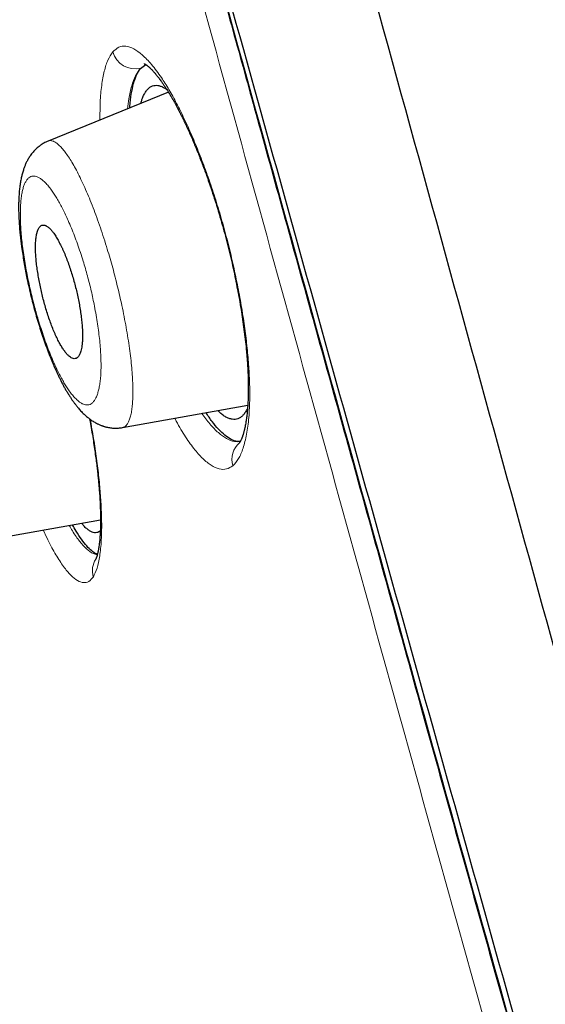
# Model space of a CAD drawing. Header units: millimetres. Extents: x 8 to 473, y 11 to 654.
# Tile 482 of 656: x 38 to 45, y 593 to 605. Entities that reach past the tile are written whole.
import ezdxf

# ---------------------------------------------------------------- set-up
doc = ezdxf.new("R2010")
doc.units = ezdxf.units.MM

msp = doc.modelspace()

# ---------------------------------------------------------------- linework, layer by layer
at = {"color": 7, "linetype": 'Continuous', "lineweight": 30}
for p, q in [((39.503, 604.814), (39.569, 604.866)), ((39.867, 604.504), (38.291, 603.862)), ((39.264, 600.108), (40.907, 600.403)), ((37.457, 598.628), (38.977, 598.9))]:
    msp.add_line(p, q, dxfattribs=at)
at = {"color": 8, "linetype": 'Continuous', "lineweight": 0}
for centre, radius, start, end in [((39.433, 605.115), 0.308, 196.194, 282.9998), ((40.987, 599.693), 0.287, 131.1141, 196.9419), ((39.155, 598.235), 0.284, 148.0827, 196.5554)]:
    msp.add_arc(centre, radius, start, end, dxfattribs=at)
at = {"color": 7, "linetype": 'Continuous', "lineweight": 30}
for points, knots in [([(58.202, 549.534), (57.862, 550.765), (57.187, 553.215), (56.139, 556.983), (55.088, 560.759), (54.032, 564.542), (52.868, 568.714), (51.593, 573.274), (50.21, 578.215), (48.669, 583.733), (46.969, 589.828), (45.117, 596.52), (43.263, 603.229), (41.411, 609.963), (39.868, 615.576), (38.639, 620.061), (37.715, 623.426), (36.794, 626.774), (35.881, 630.076), (35.038, 633.107), (34.275, 635.821), (33.602, 638.184), (32.993, 640.272), (32.461, 642.066), (31.999, 643.602), (31.535, 645.132), (31.094, 646.569), (30.691, 647.844), (30.372, 648.832), (30.132, 649.566), (29.971, 650.039), (29.877, 650.276), (29.854, 650.284), (29.843, 650.289)], [0, 0, 0, 0, 0.029391, 0.058493, 0.087392, 0.116132, 0.144774, 0.182186, 0.219469, 0.256616, 0.307044, 0.357403, 0.40799, 0.458823, 0.509908, 0.535608, 0.561495, 0.587604, 0.613988, 0.640698, 0.66321, 0.685981, 0.708765, 0.731267, 0.753498, 0.775519, 0.808251, 0.840746, 0.873094, 0.905384, 0.937655, 0.969811, 1, 1, 1, 1]), ([(56.468, 549.593), (56.192, 550.582), (55.641, 552.56), (54.786, 555.601), (53.922, 558.667), (53.05, 561.756), (52.173, 564.856), (51.127, 568.556), (49.911, 572.857), (48.524, 577.755), (47.079, 582.872), (45.573, 588.207), (44.013, 593.764), (42.455, 599.323), (40.901, 604.885), (39.353, 610.443), (38.069, 615.059), (37.052, 618.733), (36.292, 621.473), (35.541, 624.188), (34.799, 626.865), (34.074, 629.482), (33.431, 631.798), (32.87, 633.805), (32.389, 635.517), (31.939, 637.105), (31.477, 638.708), (31.022, 640.264), (30.588, 641.738), (30.184, 643.096), (29.816, 644.324), (29.486, 645.407), (29.208, 646.299), (28.981, 647.021), (28.788, 647.633), (28.642, 648.078), (28.554, 648.31), (28.52, 648.358), (28.517, 648.333), (28.516, 648.33)], [0, 0, 0, 0, 0.024071, 0.048104, 0.072112, 0.096094, 0.120057, 0.14401, 0.181625, 0.219217, 0.256778, 0.299411, 0.342024, 0.384667, 0.42736, 0.470092, 0.512863, 0.534269, 0.555696, 0.577149, 0.598626, 0.62013, 0.641658, 0.657824, 0.674003, 0.690188, 0.706369, 0.72792, 0.749445, 0.770942, 0.7967, 0.822431, 0.848155, 0.873874, 0.899589, 0.931721, 0.963814, 0.995862, 1, 1, 1, 1]), ([(39.25, 610.586), (39.287, 610.449), (39.401, 610.04), (39.59, 609.358), (39.842, 608.447), (40.121, 607.442), (40.426, 606.344), (40.731, 605.246), (41.055, 604.077), (41.399, 602.838), (41.763, 601.529), (42.127, 600.22), (42.492, 598.91), (42.857, 597.6), (43.282, 596.072), (43.769, 594.326), (44.318, 592.361), (44.867, 590.397), (45.289, 588.895), (45.58, 587.857), (45.742, 587.28), (45.905, 586.702), (46.07, 586.117), (46.237, 585.523), (46.375, 585.033), (46.482, 584.653), (46.557, 584.388), (46.63, 584.128), (46.701, 583.875), (46.77, 583.629), (46.837, 583.394), (46.9, 583.169), (46.96, 582.954), (47.02, 582.741), (47.081, 582.527), (47.159, 582.248), (47.258, 581.9), (47.376, 581.481), (47.497, 581.051), (47.612, 580.643), (47.72, 580.259), (47.807, 579.951), (47.861, 579.761), (47.881, 579.691)], [0, 0, 0, 0, 0.013305, 0.039876, 0.066446, 0.102031, 0.137616, 0.173202, 0.208787, 0.25115, 0.293513, 0.335876, 0.378239, 0.420601, 0.462963, 0.526504, 0.590046, 0.653588, 0.717128, 0.735766, 0.754403, 0.773051, 0.79194, 0.811172, 0.830747, 0.839467, 0.848082, 0.856482, 0.864667, 0.872636, 0.880391, 0.887504, 0.894427, 0.901248, 0.90817, 0.9152, 0.928395, 0.941953, 0.955862, 0.970105, 0.98153, 0.993162, 1, 1, 1, 1]), ([(39.549, 604.877), (39.549, 604.877), (39.548, 604.877), (39.549, 604.877), (39.553, 604.875), (39.558, 604.872), (39.562, 604.87), (39.564, 604.869), (39.567, 604.867), (39.571, 604.864), (39.576, 604.861), (39.581, 604.857), (39.587, 604.853), (39.594, 604.847), (39.601, 604.841), (39.608, 604.836), (39.613, 604.831), (39.617, 604.827), (39.622, 604.823), (39.626, 604.819), (39.633, 604.813), (39.642, 604.804), (39.654, 604.791), (39.667, 604.778), (39.679, 604.764), (39.691, 604.75), (39.703, 604.736), (39.72, 604.716), (39.744, 604.685), (39.772, 604.647), (39.799, 604.609), (39.823, 604.574), (39.847, 604.537), (39.871, 604.497), (39.895, 604.458), (39.917, 604.421), (39.936, 604.387), (39.954, 604.354), (39.972, 604.32), (39.992, 604.283), (40.014, 604.241), (40.038, 604.194), (40.064, 604.142), (40.092, 604.083), (40.122, 604.018), (40.153, 603.949), (40.183, 603.88), (40.21, 603.816), (40.234, 603.759), (40.253, 603.712), (40.268, 603.674), (40.279, 603.645), (40.289, 603.62), (40.303, 603.585), (40.321, 603.536), (40.347, 603.468), (40.375, 603.389), (40.407, 603.299), (40.438, 603.207), (40.469, 603.113), (40.499, 603.019), (40.528, 602.921), (40.558, 602.821), (40.59, 602.707), (40.624, 602.579), (40.66, 602.437), (40.693, 602.297), (40.724, 602.158), (40.753, 602.021), (40.779, 601.887), (40.803, 601.754), (40.825, 601.622), (40.845, 601.491), (40.862, 601.36), (40.878, 601.231), (40.889, 601.121), (40.897, 601.031), (40.902, 600.96), (40.907, 600.89), (40.91, 600.823), (40.912, 600.761), (40.913, 600.707), (40.914, 600.665), (40.914, 600.632), (40.914, 600.608), (40.914, 600.59), (40.914, 600.578), (40.914, 600.57), (40.914, 600.56), (40.913, 600.546), (40.913, 600.527), (40.912, 600.503), (40.911, 600.476), (40.91, 600.447), (40.908, 600.418), (40.907, 600.391), (40.904, 600.359), (40.901, 600.324), (40.898, 600.287), (40.894, 600.255), (40.89, 600.225), (40.886, 600.196), (40.881, 600.165), (40.876, 600.138), (40.871, 600.116), (40.868, 600.101), (40.865, 600.086), (40.861, 600.072), (40.857, 600.055), (40.852, 600.038), (40.848, 600.023), (40.844, 600.009), (40.84, 599.998), (40.836, 599.988), (40.832, 599.977), (40.828, 599.966), (40.823, 599.954), (40.818, 599.943), (40.813, 599.934), (40.81, 599.928), (40.807, 599.923), (40.805, 599.92), (40.803, 599.917), (40.801, 599.913), (40.799, 599.911), (40.798, 599.909), (40.797, 599.908), (40.797, 599.908), (40.797, 599.908)], [0, 0, 0, 0, 0.000358, 0.007453, 0.015323, 0.021716, 0.026999, 0.031114, 0.035117, 0.039363, 0.043186, 0.047394, 0.05199, 0.056975, 0.06212, 0.066497, 0.069827, 0.072383, 0.074429, 0.076977, 0.080126, 0.085451, 0.091918, 0.098604, 0.104859, 0.11068, 0.116067, 0.121019, 0.134321, 0.148091, 0.157513, 0.167345, 0.177228, 0.186966, 0.196467, 0.204996, 0.212391, 0.218776, 0.225752, 0.233321, 0.241486, 0.250419, 0.260035, 0.270486, 0.281771, 0.293842, 0.305322, 0.315568, 0.324579, 0.332356, 0.337602, 0.342088, 0.345814, 0.349216, 0.358041, 0.368202, 0.3797, 0.392535, 0.406706, 0.418777, 0.431674, 0.44519, 0.458663, 0.472037, 0.490873, 0.509528, 0.528008, 0.546315, 0.564447, 0.582403, 0.600204, 0.61818, 0.636427, 0.654942, 0.673716, 0.692744, 0.70373, 0.714797, 0.725944, 0.737168, 0.747661, 0.756781, 0.76453, 0.769859, 0.774267, 0.777755, 0.77938, 0.780695, 0.782448, 0.785101, 0.788735, 0.793304, 0.798808, 0.804867, 0.810726, 0.816362, 0.821777, 0.830894, 0.839305, 0.847059, 0.854177, 0.861108, 0.8693, 0.878444, 0.883647, 0.888212, 0.892417, 0.897265, 0.902844, 0.909111, 0.915147, 0.920146, 0.924636, 0.928928, 0.934005, 0.939934, 0.946122, 0.953886, 0.960406, 0.966025, 0.969975, 0.97377, 0.978797, 0.983568, 0.988248, 0.992516, 0.996401, 1, 1, 1, 1]), ([(39.362, 604.298), (39.362, 604.304), (39.365, 604.372), (39.38, 604.481), (39.409, 604.621), (39.449, 604.736), (39.485, 604.788), (39.503, 604.814)], [0, 0, 0, 0, 0.024095, 0.258873, 0.499894, 0.746995, 1, 1, 1, 1]), ([(39.504, 604.356), (39.51, 604.374), (39.521, 604.412), (39.542, 604.462), (39.567, 604.506), (39.594, 604.541), (39.624, 604.568), (39.657, 604.585), (39.692, 604.593), (39.73, 604.592), (39.769, 604.581), (39.808, 604.563), (39.835, 604.545), (39.846, 604.537)], [0, 0, 0, 0, 0.079869, 0.173952, 0.267998, 0.361977, 0.455875, 0.549693, 0.643481, 0.737293, 0.831145, 0.925044, 1, 1, 1, 1]), ([(38.291, 603.862), (38.281, 603.858), (38.261, 603.849), (38.236, 603.836), (38.215, 603.823), (38.198, 603.812), (38.18, 603.799), (38.16, 603.784), (38.139, 603.766), (38.121, 603.748), (38.102, 603.729), (38.083, 603.706), (38.06, 603.676), (38.036, 603.64), (38.014, 603.6), (37.995, 603.561), (37.979, 603.522), (37.964, 603.478), (37.95, 603.431), (37.937, 603.377), (37.927, 603.321), (37.917, 603.258), (37.911, 603.193), (37.907, 603.129), (37.904, 603.07), (37.904, 603.025), (37.903, 602.99), (37.904, 602.96), (37.904, 602.925), (37.906, 602.886), (37.907, 602.845), (37.91, 602.805), (37.912, 602.77), (37.914, 602.739), (37.916, 602.713), (37.918, 602.69), (37.92, 602.669), (37.923, 602.645), (37.926, 602.617), (37.929, 602.583), (37.934, 602.543), (37.94, 602.498), (37.949, 602.433), (37.961, 602.352), (37.977, 602.255), (37.994, 602.159), (38.015, 602.055), (38.039, 601.943), (38.067, 601.824), (38.096, 601.709), (38.127, 601.597), (38.159, 601.489), (38.191, 601.384), (38.226, 601.281), (38.262, 601.178), (38.294, 601.094), (38.32, 601.028), (38.338, 600.983), (38.355, 600.942), (38.37, 600.907), (38.383, 600.878), (38.396, 600.849), (38.411, 600.818), (38.428, 600.782), (38.447, 600.743), (38.467, 600.703), (38.488, 600.663), (38.509, 600.624), (38.533, 600.583), (38.557, 600.544), (38.581, 600.506), (38.603, 600.472), (38.626, 600.441), (38.65, 600.408), (38.674, 600.378), (38.697, 600.352), (38.717, 600.328), (38.739, 600.306), (38.761, 600.283), (38.783, 600.264), (38.802, 600.248), (38.819, 600.234), (38.836, 600.22), (38.856, 600.206), (38.878, 600.191), (38.899, 600.178), (38.916, 600.169), (38.929, 600.162), (38.943, 600.155), (38.959, 600.148), (38.976, 600.14), (38.992, 600.134), (39.005, 600.13), (39.017, 600.126), (39.031, 600.121), (39.048, 600.117), (39.069, 600.112), (39.094, 600.107), (39.12, 600.103), (39.143, 600.101), (39.162, 600.101), (39.178, 600.1), (39.194, 600.101), (39.214, 600.102), (39.238, 600.104), (39.255, 600.107), (39.264, 600.108)], [0, 0, 0, 0, 0.007721, 0.014401, 0.020006, 0.024511, 0.028063, 0.03573, 0.041957, 0.048013, 0.054419, 0.061778, 0.070243, 0.083562, 0.09585, 0.107224, 0.118791, 0.130946, 0.146834, 0.159991, 0.177484, 0.194775, 0.21211, 0.2293, 0.243433, 0.255726, 0.261904, 0.268766, 0.276676, 0.285635, 0.29564, 0.304036, 0.311619, 0.318165, 0.323677, 0.328155, 0.332472, 0.337154, 0.342943, 0.349838, 0.357839, 0.366942, 0.376703, 0.395759, 0.414309, 0.432357, 0.449906, 0.472541, 0.494465, 0.515893, 0.536845, 0.557312, 0.577305, 0.597421, 0.618284, 0.639907, 0.650347, 0.660676, 0.669837, 0.677726, 0.684622, 0.690586, 0.698213, 0.70677, 0.716718, 0.726964, 0.737395, 0.748016, 0.758807, 0.771672, 0.783068, 0.793229, 0.803375, 0.814151, 0.826298, 0.835246, 0.843041, 0.851682, 0.860712, 0.869172, 0.876915, 0.881649, 0.887524, 0.894721, 0.902, 0.908692, 0.91409, 0.917366, 0.920873, 0.925381, 0.930663, 0.935059, 0.938238, 0.941053, 0.944604, 0.948929, 0.954061, 0.96005, 0.966728, 0.972539, 0.976769, 0.979966, 0.983386, 0.987879, 0.993426, 1, 1, 1, 1]), ([(38.656, 601.014), (38.665, 601.019), (38.682, 601.029), (38.703, 601.062), (38.718, 601.101), (38.728, 601.142), (38.734, 601.18), (38.739, 601.223), (38.741, 601.27), (38.742, 601.326), (38.74, 601.393), (38.734, 601.471), (38.725, 601.551), (38.714, 601.634), (38.7, 601.717), (38.684, 601.8), (38.666, 601.883), (38.646, 601.965), (38.623, 602.048), (38.599, 602.13), (38.572, 602.211), (38.544, 602.29), (38.515, 602.365), (38.49, 602.425), (38.469, 602.47), (38.453, 602.502), (38.437, 602.533), (38.416, 602.573), (38.389, 602.619), (38.365, 602.654), (38.348, 602.676), (38.339, 602.687), (38.331, 602.697), (38.322, 602.706), (38.313, 602.715), (38.302, 602.726), (38.287, 602.738), (38.269, 602.75), (38.256, 602.756), (38.246, 602.759), (38.241, 602.761), (38.235, 602.762), (38.23, 602.762), (38.224, 602.762), (38.219, 602.761), (38.213, 602.76), (38.204, 602.757), (38.192, 602.75), (38.179, 602.737), (38.169, 602.722), (38.161, 602.707), (38.155, 602.692), (38.151, 602.682), (38.149, 602.676), (38.148, 602.673), (38.147, 602.671), (38.147, 602.669), (38.146, 602.667), (38.146, 602.665), (38.143, 602.656), (38.139, 602.638), (38.134, 602.61), (38.13, 602.58), (38.128, 602.55), (38.126, 602.518), (38.125, 602.486), (38.125, 602.441), (38.127, 602.381), (38.133, 602.303), (38.142, 602.223), (38.154, 602.14), (38.168, 602.057), (38.184, 601.974), (38.202, 601.891), (38.221, 601.809), (38.244, 601.726), (38.268, 601.643), (38.294, 601.561), (38.322, 601.482), (38.351, 601.407), (38.376, 601.348), (38.396, 601.303), (38.412, 601.27), (38.427, 601.239), (38.442, 601.211), (38.457, 601.185), (38.471, 601.161), (38.486, 601.139), (38.5, 601.118), (38.515, 601.098), (38.53, 601.079), (38.545, 601.063), (38.562, 601.046), (38.583, 601.029), (38.607, 601.016), (38.632, 601.009), (38.648, 601.012), (38.656, 601.014)], [0, 0, 0, 0, 0.020886, 0.041774, 0.062662, 0.075092, 0.087559, 0.100065, 0.11261, 0.125195, 0.142023, 0.158496, 0.174617, 0.190394, 0.205833, 0.22094, 0.235723, 0.25019, 0.265195, 0.280358, 0.295688, 0.311194, 0.326884, 0.342767, 0.350786, 0.358856, 0.366977, 0.375152, 0.391567, 0.408815, 0.413473, 0.418188, 0.422961, 0.427792, 0.43268, 0.437627, 0.447291, 0.457872, 0.469371, 0.472935, 0.476578, 0.480302, 0.484105, 0.487988, 0.49195, 0.495992, 0.500114, 0.513392, 0.525108, 0.535263, 0.543857, 0.550888, 0.556357, 0.557633, 0.558781, 0.559801, 0.560695, 0.56146, 0.562098, 0.562609, 0.572535, 0.582129, 0.591389, 0.600317, 0.608912, 0.617174, 0.625105, 0.641937, 0.658412, 0.674537, 0.690316, 0.705756, 0.720862, 0.735642, 0.750103, 0.765231, 0.780484, 0.79587, 0.811397, 0.827074, 0.842909, 0.850891, 0.858915, 0.866982, 0.875094, 0.88234, 0.889745, 0.897311, 0.905037, 0.912925, 0.920974, 0.929186, 0.937559, 0.950913, 0.965771, 0.982133, 1, 1, 1, 1]), ([(40.905, 600.364), (40.903, 600.359), (40.893, 600.336), (40.873, 600.304), (40.844, 600.267), (40.813, 600.24), (40.79, 600.229), (40.778, 600.224)], [0, 0, 0, 0, 0.06191, 0.29573, 0.529948, 0.764661, 1, 1, 1, 1]), ([(40.81, 599.929), (40.797, 599.927), (40.759, 599.923), (40.691, 599.949), (40.609, 600.002), (40.525, 600.082), (40.442, 600.181), (40.386, 600.264), (40.359, 600.304)], [0, 0, 0, 0, 0.1103992, 0.2997174, 0.4842371, 0.6639355, 0.838837, 1, 1, 1, 1]), ([(40.778, 600.224), (40.766, 600.221), (40.742, 600.214), (40.704, 600.215), (40.663, 600.226), (40.621, 600.245), (40.578, 600.274), (40.541, 600.303), (40.519, 600.325), (40.513, 600.332)], [0, 0, 0, 0, 0.15633, 0.312365, 0.46816, 0.623749, 0.779151, 0.934377, 1, 1, 1, 1]), ([(38.835, 600.221), (38.837, 600.209), (38.846, 600.161), (38.861, 600.074), (38.879, 599.964), (38.895, 599.858), (38.909, 599.759), (38.921, 599.668), (38.932, 599.585), (38.94, 599.508), (38.948, 599.437), (38.954, 599.369), (38.959, 599.31), (38.963, 599.26), (38.966, 599.22), (38.968, 599.186), (38.97, 599.154), (38.972, 599.119), (38.973, 599.078), (38.975, 599.033), (38.976, 598.983), (38.977, 598.932), (38.977, 598.878), (38.977, 598.823), (38.975, 598.767), (38.973, 598.719), (38.97, 598.681), (38.968, 598.653), (38.966, 598.629), (38.964, 598.607), (38.961, 598.587), (38.958, 598.563), (38.954, 598.536), (38.95, 598.509), (38.946, 598.489), (38.943, 598.475), (38.941, 598.465), (38.938, 598.455), (38.935, 598.445), (38.933, 598.434), (38.93, 598.425), (38.927, 598.417), (38.925, 598.41), (38.923, 598.405), (38.921, 598.4), (38.919, 598.394), (38.917, 598.39), (38.915, 598.387), (38.915, 598.386), (38.914, 598.386)], [0, 0, 0, 0, 0.012299, 0.050425, 0.091073, 0.129553, 0.165864, 0.200008, 0.23199, 0.261359, 0.289685, 0.317323, 0.344276, 0.363451, 0.381364, 0.396057, 0.4087, 0.424237, 0.443181, 0.465528, 0.488999, 0.514997, 0.542912, 0.572724, 0.604424, 0.638004, 0.658805, 0.676871, 0.69277, 0.708195, 0.723257, 0.738258, 0.762651, 0.787642, 0.809901, 0.820385, 0.830042, 0.841472, 0.8556, 0.868583, 0.882816, 0.895291, 0.905399, 0.915553, 0.927935, 0.942919, 0.960033, 0.979064, 1, 1, 1, 1]), ([(38.937, 598.45), (38.933, 598.451), (38.91, 598.455), (38.863, 598.489), (38.797, 598.552), (38.728, 598.641), (38.666, 598.734), (38.626, 598.807), (38.611, 598.835)], [0, 0, 0, 0, 0.041111, 0.257989, 0.469243, 0.674751, 0.87451, 1, 1, 1, 1]), ([(38.974, 598.757), (38.968, 598.751), (38.953, 598.739), (38.927, 598.73), (38.898, 598.729), (38.866, 598.738), (38.832, 598.756), (38.796, 598.783), (38.762, 598.816), (38.739, 598.844), (38.729, 598.856)], [0, 0, 0, 0, 0.102531, 0.235468, 0.368165, 0.500618, 0.632875, 0.764967, 0.896912, 1, 1, 1, 1])]:
    msp.add_open_spline(points, degree=3, knots=knots, dxfattribs=at)
at = {"color": 8, "linetype": 'Continuous', "lineweight": 0}
for points, knots in [([(56.088, 549.43), (55.807, 550.466), (55.246, 552.531), (54.358, 555.727), (53.454, 558.95), (52.535, 562.206), (51.4, 566.214), (50.046, 570.976), (48.48, 576.48), (46.919, 581.983), (45.364, 587.484), (43.824, 592.988), (42.296, 598.497), (40.774, 604.006), (39.263, 609.507), (38.015, 614.071), (37.026, 617.697), (36.287, 620.4), (35.554, 623.08), (34.828, 625.725), (34.117, 628.308), (33.484, 630.59), (32.932, 632.567), (32.458, 634.25), (32.013, 635.802), (31.557, 637.365), (31.104, 638.888), (30.667, 640.332), (30.259, 641.662), (29.887, 642.862), (29.554, 643.918), (29.276, 644.787), (29.048, 645.492), (28.854, 646.078), (28.705, 646.502), (28.61, 646.725), (28.567, 646.76), (28.566, 646.713), (28.565, 646.69)], [0, 0, 0, 0, 0.025271, 0.050346, 0.075374, 0.10043, 0.125558, 0.167467, 0.209328, 0.251153, 0.292949, 0.334745, 0.37655, 0.418397, 0.460239, 0.502006, 0.522864, 0.543733, 0.56466, 0.585667, 0.606667, 0.627627, 0.6434, 0.659229, 0.674917, 0.690507, 0.711359, 0.732342, 0.753313, 0.778317, 0.803351, 0.828495, 0.85353, 0.878405, 0.909341, 0.940221, 0.971121, 1, 1, 1, 1]), ([(43.222, 641.924), (43.429, 641.22), (43.842, 639.813), (44.561, 637.421), (45.328, 634.893), (46.139, 632.249), (46.976, 629.531), (47.831, 626.76), (48.7, 623.955), (49.868, 620.185), (51.338, 615.435), (53.103, 609.708), (54.865, 603.966), (56.623, 598.217), (58.369, 592.464), (60.101, 586.706), (61.828, 580.945), (63.36, 575.824), (64.698, 571.35), (65.842, 567.525), (66.981, 563.716), (68.114, 559.937), (69.24, 556.199), (69.977, 553.787), (70.345, 552.581)], [0, 0, 0, 0, 0.031233, 0.062471, 0.093713, 0.124957, 0.156205, 0.187455, 0.218706, 0.249958, 0.31246, 0.374963, 0.437468, 0.499977, 0.562484, 0.624991, 0.687498, 0.750002, 0.791673, 0.833342, 0.87501, 0.916677, 0.958341, 1, 1, 1, 1]), ([(39.258, 610.596), (39.418, 610.018), (40.191, 607.228), (41.591, 602.192), (43.45, 595.513), (45.319, 588.828), (46.804, 583.555), (47.663, 580.511), (47.893, 579.694)], [0, 0, 0, 0, 0.05641, 0.27236, 0.488386, 0.704502, 0.920713, 1, 1, 1, 1]), ([(38.97, 604.139), (38.97, 604.218), (38.97, 604.384), (38.99, 604.597), (39.024, 604.783), (39.072, 604.932), (39.115, 604.997), (39.137, 605.029)], [0, 0, 0, 0, 0.183638, 0.387167, 0.590986, 0.79522, 1, 1, 1, 1]), ([(39.137, 605.029), (39.163, 605.053), (39.213, 605.101), (39.307, 605.111), (39.411, 605.078), (39.524, 604.997), (39.646, 604.87), (39.764, 604.714), (39.874, 604.54), (39.974, 604.359), (40.075, 604.158), (40.174, 603.939), (40.271, 603.703), (40.366, 603.454), (40.456, 603.193), (40.54, 602.923), (40.618, 602.646), (40.689, 602.367), (40.751, 602.087), (40.806, 601.81), (40.851, 601.539), (40.887, 601.276), (40.913, 601.024), (40.931, 600.76), (40.936, 600.492), (40.924, 600.235), (40.894, 600.014), (40.849, 599.833), (40.789, 599.692), (40.738, 599.636), (40.712, 599.609)], [0, 0, 0, 0, 0.041787, 0.08346, 0.125089, 0.166707, 0.208346, 0.250062, 0.281383, 0.31268, 0.343972, 0.37526, 0.406533, 0.43778, 0.469, 0.500214, 0.531403, 0.562575, 0.593772, 0.625004, 0.656258, 0.687509, 0.718733, 0.749913, 0.791463, 0.833109, 0.874857, 0.916644, 0.958383, 1, 1, 1, 1]), ([(39.503, 604.814), (39.48, 604.785), (39.435, 604.726), (39.384, 604.588), (39.348, 604.443), (39.336, 604.33), (39.331, 604.286)], [0, 0, 0, 0, 0.2756153, 0.5501169, 0.8237359, 1, 1, 1, 1]), ([(38.291, 603.862), (38.3, 603.864), (38.318, 603.87), (38.35, 603.864), (38.384, 603.848), (38.422, 603.82), (38.461, 603.782), (38.503, 603.733), (38.546, 603.674), (38.591, 603.604), (38.638, 603.524), (38.685, 603.434), (38.733, 603.335), (38.782, 603.228), (38.831, 603.113), (38.88, 602.99), (38.928, 602.862), (38.975, 602.728), (39.021, 602.589), (39.064, 602.454), (39.102, 602.324), (39.137, 602.201), (39.17, 602.077), (39.201, 601.953), (39.23, 601.829), (39.259, 601.699), (39.287, 601.561), (39.314, 601.419), (39.337, 601.28), (39.357, 601.145), (39.374, 601.015), (39.387, 600.891), (39.396, 600.773), (39.401, 600.665), (39.403, 600.564), (39.4, 600.473), (39.394, 600.392), (39.385, 600.32), (39.372, 600.257), (39.355, 600.205), (39.335, 600.164), (39.312, 600.133), (39.288, 600.114), (39.271, 600.111), (39.264, 600.109)], [0, 0, 0, 0, 0.0229651, 0.0475503, 0.0720658, 0.0965369, 0.1209863, 0.1454348, 0.1699039, 0.1944172, 0.2190019, 0.2436365, 0.2682308, 0.2928041, 0.3173729, 0.3419478, 0.3665364, 0.3911453, 0.4157836, 0.4404643, 0.4610799, 0.4817314, 0.5023087, 0.5228204, 0.5432911, 0.5637411, 0.5882744, 0.612824, 0.6374083, 0.6620441, 0.6867484, 0.7115402, 0.7363491, 0.760998, 0.7855279, 0.8099815, 0.8343953, 0.858801, 0.8832264, 0.9076976, 0.9322399, 0.9568797, 0.9815822, 1, 1, 1, 1]), ([(38.013, 603.355), (38.005, 603.344), (37.991, 603.322), (37.973, 603.279), (37.957, 603.229), (37.945, 603.17), (37.936, 603.103), (37.929, 603.029), (37.926, 602.948), (37.926, 602.861), (37.929, 602.768), (37.936, 602.669), (37.945, 602.565), (37.958, 602.457), (37.974, 602.345), (37.993, 602.23), (38.014, 602.119), (38.035, 602.013), (38.057, 601.914), (38.081, 601.815), (38.106, 601.716), (38.133, 601.618), (38.163, 601.515), (38.197, 601.407), (38.234, 601.296), (38.273, 601.188), (38.312, 601.085), (38.35, 600.993), (38.387, 600.912), (38.421, 600.839), (38.455, 600.772), (38.49, 600.71), (38.524, 600.653), (38.56, 600.598), (38.598, 600.547), (38.637, 600.501), (38.675, 600.464), (38.711, 600.435), (38.746, 600.416), (38.78, 600.405), (38.811, 600.404), (38.84, 600.411), (38.867, 600.428), (38.891, 600.454), (38.913, 600.488), (38.932, 600.531), (38.948, 600.582), (38.962, 600.64), (38.972, 600.707), (38.98, 600.781), (38.984, 600.862), (38.984, 600.949), (38.982, 601.042), (38.976, 601.141), (38.967, 601.246), (38.954, 601.354), (38.939, 601.466), (38.92, 601.581), (38.899, 601.692), (38.878, 601.798), (38.856, 601.898), (38.832, 601.997), (38.806, 602.095), (38.779, 602.193), (38.748, 602.297), (38.713, 602.404), (38.675, 602.515), (38.636, 602.621), (38.595, 602.724), (38.556, 602.816), (38.519, 602.898), (38.484, 602.97), (38.449, 603.037), (38.414, 603.099), (38.379, 603.156), (38.343, 603.21), (38.304, 603.261), (38.265, 603.307), (38.227, 603.344), (38.191, 603.372), (38.155, 603.392), (38.122, 603.403), (38.091, 603.406), (38.062, 603.398), (38.036, 603.382), (38.02, 603.364), (38.013, 603.355)], [0, 0, 0, 0, 0.012609, 0.025102, 0.037549, 0.050022, 0.062592, 0.075207, 0.08768, 0.100087, 0.112504, 0.125007, 0.137597, 0.150058, 0.162467, 0.174904, 0.187448, 0.197962, 0.208367, 0.21871, 0.229042, 0.239412, 0.24987, 0.262227, 0.274748, 0.2874, 0.299905, 0.31233, 0.322802, 0.333183, 0.343522, 0.353867, 0.364266, 0.374767, 0.387332, 0.399791, 0.412219, 0.42469, 0.43728, 0.44992, 0.462435, 0.474896, 0.487376, 0.499947, 0.51253, 0.524996, 0.537414, 0.549853, 0.562382, 0.575078, 0.58759, 0.599994, 0.612372, 0.624805, 0.637438, 0.649926, 0.662348, 0.674784, 0.687314, 0.697879, 0.708313, 0.71867, 0.729003, 0.739364, 0.749806, 0.762319, 0.774751, 0.787183, 0.799696, 0.812367, 0.822814, 0.833183, 0.84352, 0.853874, 0.864293, 0.874823, 0.887316, 0.899746, 0.912183, 0.924699, 0.937365, 0.950001, 0.962508, 0.974959, 0.987431, 1, 1, 1, 1]), ([(40.712, 599.609), (40.685, 599.591), (40.63, 599.556), (40.534, 599.561), (40.43, 599.606), (40.317, 599.697), (40.2, 599.828), (40.078, 600.005), (39.993, 600.142), (39.951, 600.229), (39.95, 600.231)], [0, 0, 0, 0, 0.141876, 0.284266, 0.426946, 0.569607, 0.71197, 0.853911, 0.995728, 1, 1, 1, 1]), ([(40.306, 600.295), (40.341, 600.247), (40.414, 600.145), (40.523, 600.036), (40.631, 599.959), (40.728, 599.919), (40.784, 599.924), (40.809, 599.926)], [0, 0, 0, 0, 0.188804, 0.400947, 0.613766, 0.826678, 1, 1, 1, 1]), ([(38.843, 600.215), (38.858, 600.131), (38.889, 599.956), (38.927, 599.701), (38.957, 599.451), (38.978, 599.217), (38.99, 599), (38.994, 598.802), (38.988, 598.605), (38.969, 598.42), (38.935, 598.258), (38.9, 598.189), (38.883, 598.154)], [0, 0, 0, 0, 0.084892, 0.176307, 0.267616, 0.358885, 0.450255, 0.541784, 0.633453, 0.755745, 0.877973, 1, 1, 1, 1]), ([(38.568, 598.827), (38.581, 598.803), (38.628, 598.719), (38.704, 598.614), (38.795, 598.514), (38.873, 598.455), (38.917, 598.446), (38.935, 598.442)], [0, 0, 0, 0, 0.099515, 0.34149, 0.583973, 0.826809, 1, 1, 1, 1]), ([(38.883, 598.154), (38.864, 598.131), (38.827, 598.084), (38.756, 598.07), (38.677, 598.097), (38.588, 598.168), (38.493, 598.281), (38.392, 598.437), (38.303, 598.599), (38.247, 598.722), (38.227, 598.766)], [0, 0, 0, 0, 0.132397, 0.264916, 0.397542, 0.530158, 0.662644, 0.794983, 0.927261, 1, 1, 1, 1])]:
    msp.add_open_spline(points, degree=3, knots=knots, dxfattribs=at)

doc.saveas('drawing.dxf')
